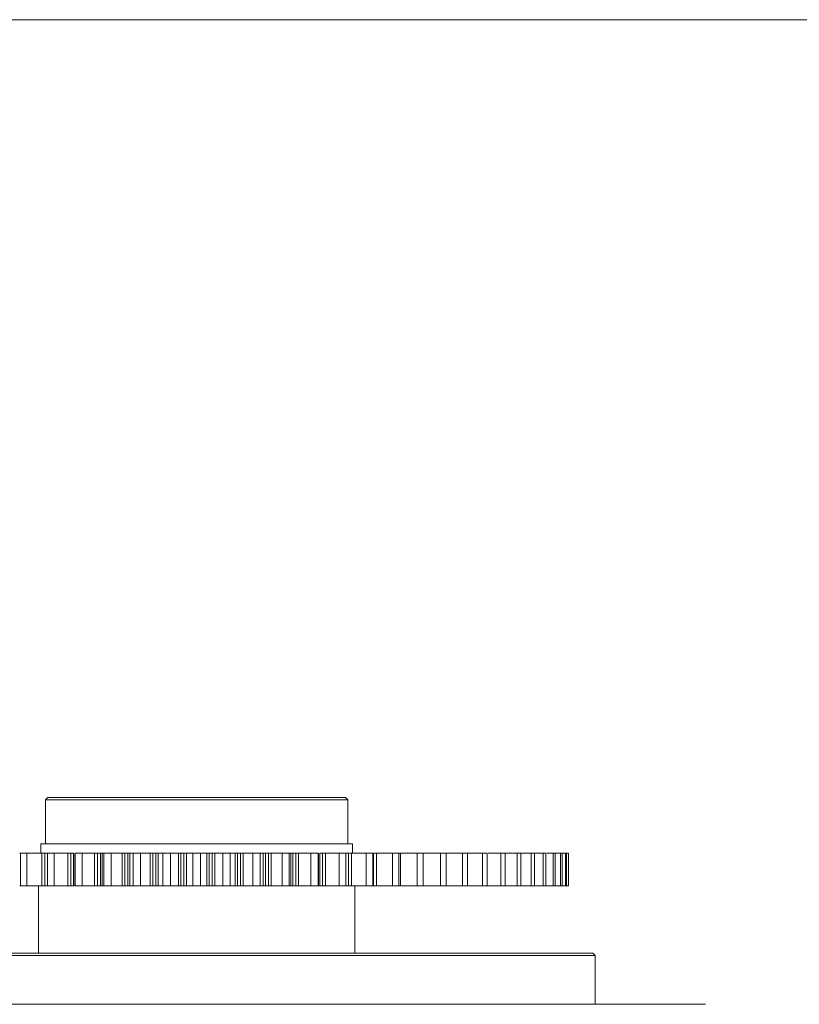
# Model space of a CAD drawing. Header units: millimetres. Extents: x 5437 to 18441, y -4466 to 3128.
# Tile 494 of 497: x 16231 to 16399, y -132 to 80. Entities that reach past the tile are written whole.
import ezdxf

# ---------------------------------------------------------------- set-up
doc = ezdxf.new("R2010")
doc.units = ezdxf.units.MM
doc.layers.add('1', color=7, linetype='Continuous', true_color=0xffffff)

msp = doc.modelspace()

# ---------------------------------------------------------------- linework, layer by layer
at = {"color": 0, "lineweight": 20}
msp.add_lwpolyline([(14900.553, 79.80386), (16807.46596, 79.80386), (16807.46596, -1158.94869), (14900.553, -1158.94869)], close=True, dxfattribs=at)
at = {"layer": '1', "color": 0, "lineweight": 20}
for p, q in [((16236.49874, -87.93451), (16236.99874, -87.43451)), ((16236.49874, -97.4345), (16236.49874, -87.9345)), ((16301.49874, -87.9345), (16236.49874, -87.9345)), ((16236.99874, -87.4345), (16300.99874, -87.4345)), ((16300.99873, -87.43451), (16301.49873, -87.93451)), ((16301.49874, -87.9345), (16301.49874, -97.4345)), ((16231.11624, -99.4345), (16230.96902, -99.4345)), ((16231.11624, -99.4345), (16231.11624, -106.4345)), ((16232.52923, -99.4345), (16232.52923, -106.4345)), ((16302.49874, -97.4345), (16235.49874, -97.4345)), ((16235.49874, -99.4345), (16235.49874, -97.4345)), ((16235.71182, -99.4345), (16235.71182, -106.4345)), ((16236.92491, -99.4345), (16236.34058, -99.4345)), ((16236.34058, -99.4345), (16236.34058, -106.4345)), ((16236.90893, -99.4345), (16236.90893, -106.4345)), ((16238.37701, -99.4345), (16238.37701, -106.4345)), ((16241.30404, -99.4345), (16241.30404, -106.4345)), ((16242.52868, -99.4345), (16241.92394, -99.4345)), ((16241.92394, -99.4345), (16241.92394, -106.4345)), ((16242.52868, -99.4345), (16242.52868, -106.4345)), ((16242.81316, -99.4345), (16242.81316, -106.4345)), ((16242.90973, -99.4345), (16242.90973, -106.4345)), ((16244.42338, -99.4345), (16244.42338, -106.4345)), ((16247.07588, -99.4345), (16247.07588, -106.4345)), ((16248.30413, -99.4345), (16247.68289, -99.4345)), ((16247.68289, -99.4345), (16247.68289, -106.4345)), ((16248.30413, -99.4345), (16248.30413, -106.4345)), ((16248.71743, -99.4345), (16248.71743, -106.4345)), ((16249.07973, -99.4345), (16249.07973, -106.4345)), ((16250.62914, -99.4345), (16250.62914, -106.4345)), ((16252.98989, -99.4345), (16252.98989, -106.4345)), ((16254.21379, -99.4345), (16253.58008, -99.4345)), ((16253.58008, -99.4345), (16253.58008, -106.4345)), ((16254.21379, -99.4345), (16254.21379, -106.4345)), ((16254.66549, -99.4345), (16254.66549, -106.4345)), ((16255.37892, -99.4345), (16255.37892, -106.4345)), ((16256.95403, -99.4345), (16256.95403, -106.4345)), ((16259.00773, -99.4345), (16259.00773, -106.4345)), ((16260.21933, -99.4345), (16259.57727, -99.4345)), ((16259.57727, -99.4345), (16259.57727, -106.4345)), ((16260.21933, -99.4345), (16260.21933, -106.4345)), ((16260.70542, -99.4345), (16260.70542, -106.4345)), ((16261.76643, -99.4345), (16261.76643, -106.4345)), ((16263.35703, -99.4345), (16263.35703, -106.4345)), ((16265.09036, -99.4345), (16265.09036, -106.4345)), ((16266.28181, -99.4345), (16265.63556, -99.4345)), ((16265.63556, -99.4345), (16265.63556, -106.4345)), ((16266.28181, -99.4345), (16266.28181, -106.4345)), ((16266.79914, -99.4345), (16266.79914, -106.4345)), ((16268.20085, -99.4345), (16268.20085, -106.4345)), ((16269.79662, -99.4345), (16269.79662, -106.4345)), ((16271.19834, -99.4345), (16271.19834, -106.4345)), ((16272.36191, -99.4345), (16271.71566, -99.4345)), ((16271.71566, -99.4345), (16271.71566, -106.4345)), ((16272.36191, -99.4345), (16272.36191, -106.4345)), ((16272.90711, -99.4345), (16272.90711, -106.4345)), ((16274.64044, -99.4345), (16274.64044, -106.4345)), ((16276.23104, -99.4345), (16276.23104, -106.4345)), ((16277.29205, -99.4345), (16277.29205, -106.4345)), ((16278.4202, -99.4345), (16277.77814, -99.4345)), ((16277.77814, -99.4345), (16277.77814, -106.4345)), ((16278.4202, -99.4345), (16278.4202, -106.4345)), ((16278.98975, -99.4345), (16278.98975, -106.4345)), ((16281.04345, -99.4345), (16281.04345, -106.4345)), ((16282.61856, -99.4345), (16282.61856, -106.4345)), ((16283.33198, -99.4345), (16283.33198, -106.4345)), ((16284.41739, -99.4345), (16283.78369, -99.4345)), ((16283.78369, -99.4345), (16283.78369, -106.4345)), ((16284.41739, -99.4345), (16284.41739, -106.4345)), ((16285.00758, -99.4345), (16285.00758, -106.4345)), ((16287.36833, -99.4345), (16287.36833, -106.4345)), ((16288.91774, -99.4345), (16288.91774, -106.4345)), ((16289.28005, -106.4345), (16289.28005, -99.4345)), ((16290.31458, -99.4345), (16289.69334, -99.4345)), ((16289.69334, -99.4345), (16289.69334, -106.4345)), ((16290.31458, -99.4345), (16290.31458, -106.4345)), ((16290.9216, -99.4345), (16290.9216, -106.4345)), ((16293.57409, -99.4345), (16293.57409, -106.4345)), ((16295.08774, -99.4345), (16295.08774, -106.4345)), ((16295.18431, -106.4345), (16295.18431, -99.4345)), ((16296.07353, -99.4345), (16295.46879, -99.4345)), ((16295.46879, -99.4345), (16295.46879, -106.4345)), ((16296.07353, -99.4345), (16296.07353, -106.4345)), ((16296.69343, -99.4345), (16296.69343, -106.4345)), ((16299.62047, -99.4345), (16299.62047, -106.4345)), ((16301.65689, -99.4345), (16301.07256, -99.4345)), ((16301.08855, -99.4345), (16301.08855, -106.4345)), ((16301.65689, -99.4345), (16301.65689, -106.4345)), ((16302.28565, -99.4345), (16302.28565, -106.4345)), ((16302.49874, -97.4345), (16302.49874, -99.4345)), ((16305.46825, -99.4345), (16305.46825, -106.4345)), ((16306.88123, -99.4345), (16306.88123, -106.4345)), ((16307.02845, -99.4345), (16307.02845, -106.4345)), ((16307.662, -99.4345), (16307.662, -106.4345)), ((16311.07951, -99.4345), (16311.07951, -106.4345)), ((16312.42824, -99.4345), (16312.42824, -106.4345)), ((16312.7876, -99.4345), (16312.7876, -106.4345)), ((16316.41786, -99.4345), (16316.41786, -106.4345)), ((16317.69359, -99.4345), (16317.69359, -106.4345)), ((16321.44868, -99.4345), (16321.44868, -106.4345)), ((16322.64314, -99.4345), (16322.64314, -106.4345)), ((16326.13935, -99.4345), (16326.13935, -106.4345)), ((16327.24478, -99.4345), (16327.24478, -106.4345)), ((16330.45943, -99.4345), (16330.45943, -106.4345)), ((16331.46867, -99.4345), (16331.46867, -106.4345)), ((16334.38092, -99.4345), (16334.38092, -106.4345)), ((16335.28742, -99.4345), (16335.28742, -106.4345)), ((16337.87838, -99.4345), (16337.87838, -106.4345)), ((16338.67627, -99.4345), (16338.67627, -106.4345)), ((16340.92913, -99.4345), (16340.92913, -106.4345)), ((16341.61322, -99.4345), (16341.61322, -106.4345)), ((16343.51338, -99.4345), (16343.51338, -106.4345)), ((16344.07925, -99.4345), (16344.07925, -106.4345)), ((16345.61438, -99.4345), (16345.61438, -106.4345)), ((16346.05835, -99.4345), (16346.05835, -106.4345)), ((16347.21849, -99.4345), (16347.21849, -106.4345)), ((16347.53769, -99.4345), (16347.53769, -106.4345)), ((16348.31532, -99.4345), (16348.31532, -106.4345)), ((16348.50767, -99.4345), (16348.50767, -106.4345)), ((16348.89775, -99.4345), (16348.89775, -106.4345)), ((16348.96201, -99.4345), (16348.96201, -106.4345)), ((16230.96902, -106.4345), (16231.11624, -106.4345)), ((16234.99874, -120.9345), (16234.99874, -106.4345)), ((16236.34058, -106.4345), (16236.92491, -106.4345)), ((16241.92394, -106.4345), (16242.52868, -106.4345)), ((16247.68289, -106.4345), (16248.30413, -106.4345)), ((16253.58008, -106.4345), (16254.21379, -106.4345)), ((16259.57727, -106.4345), (16260.21933, -106.4345)), ((16265.63556, -106.4345), (16266.28181, -106.4345)), ((16271.71566, -106.4345), (16272.36191, -106.4345)), ((16277.77814, -106.4345), (16278.4202, -106.4345)), ((16283.78369, -106.4345), (16284.41739, -106.4345)), ((16289.69334, -106.4345), (16290.31458, -106.4345)), ((16295.46879, -106.4345), (16296.07353, -106.4345)), ((16301.07256, -106.4345), (16301.65689, -106.4345)), ((16302.99874, -106.4345), (16302.99874, -120.9345)), ((16306.88123, -106.4345), (16307.02845, -106.4345)), ((16354.62374, -121.4345), (16183.37374, -121.4345)), ((16183.87374, -120.9345), (16354.12374, -120.9345)), ((16354.12373, -120.93451), (16354.62373, -121.43451)), ((16354.62374, -121.4345), (16354.62374, -131.9345)), ((16159.59874, -131.9345), (16378.39874, -131.9345))]:
    msp.add_line(p, q, dxfattribs=at)
for points, degree in [([(16232.52923, -99.4345), (16232.05578, -99.4345), (16231.58475, -99.4345), (16231.11624, -99.4345)], 3), ([(16235.71182, -99.4345), (16235.22998, -99.4345), (16234.2055, -99.4345), (16233.09859, -99.4345), (16232.52923, -99.4345)], 3), ([(16238.37701, -99.4345), (16237.88558, -99.4345), (16237.39619, -99.4345), (16236.90893, -99.4345)], 3), ([(16241.30404, -99.4345), (16240.86846, -99.4345), (16239.93239, -99.4345), (16238.90709, -99.4345), (16238.37701, -99.4345)], 3), ([(16244.42338, -99.4345), (16243.91717, -99.4345), (16243.41258, -99.4345), (16242.90973, -99.4345)], 3), ([(16247.07588, -99.4345), (16246.68938, -99.4345), (16245.84777, -99.4345), (16244.91074, -99.4345), (16244.42338, -99.4345)], 3), ([(16250.62914, -99.4345), (16250.11142, -99.4345), (16249.59491, -99.4345), (16249.07973, -99.4345)], 3), ([(16252.98989, -99.4345), (16252.65498, -99.4345), (16251.9133, -99.4345), (16251.07061, -99.4345), (16250.62914, -99.4345)], 3), ([(16255.37892, -99.4345), (16255.20325, -99.4345), (16254.90085, -99.4345), (16254.71703, -99.4345), (16254.66549, -99.4345)], 3), ([(16256.95403, -99.4345), (16256.42816, -99.4345), (16255.90309, -99.4345), (16255.37892, -99.4345)], 3), ([(16259.00773, -99.4345), (16258.72657, -99.4345), (16258.08964, -99.4345), (16257.34675, -99.4345), (16256.95403, -99.4345)], 3), ([(16261.76643, -99.4345), (16261.53388, -99.4345), (16261.11658, -99.4345), (16260.81581, -99.4345), (16260.70542, -99.4345)], 3), ([(16263.35703, -99.4345), (16262.82642, -99.4345), (16262.29619, -99.4345), (16261.76643, -99.4345)], 3), ([(16265.09036, -99.4345), (16264.86479, -99.4345), (16264.33673, -99.4345), (16263.69846, -99.4345), (16263.35703, -99.4345)], 3), ([(16268.20085, -99.4345), (16267.91293, -99.4345), (16267.38342, -99.4345), (16266.96766, -99.4345), (16266.79914, -99.4345)], 3), ([(16269.79662, -99.4345), (16269.26472, -99.4345), (16268.73276, -99.4345), (16268.20085, -99.4345)], 3), ([(16271.19834, -99.4345), (16271.02981, -99.4345), (16270.61405, -99.4345), (16270.08455, -99.4345), (16269.79662, -99.4345)], 3), ([(16274.64044, -99.4345), (16274.29901, -99.4345), (16273.66075, -99.4345), (16273.13269, -99.4345), (16272.90711, -99.4345)], 3), ([(16276.23104, -99.4345), (16275.70129, -99.4345), (16275.17105, -99.4345), (16274.64044, -99.4345)], 3), ([(16277.29205, -99.4345), (16277.18166, -99.4345), (16276.88089, -99.4345), (16276.46359, -99.4345), (16276.23104, -99.4345)], 3), ([(16281.04345, -99.4345), (16280.65072, -99.4345), (16279.90783, -99.4345), (16279.2709, -99.4345), (16278.98975, -99.4345)], 3), ([(16282.61856, -99.4345), (16282.09439, -99.4345), (16281.56932, -99.4345), (16281.04345, -99.4345)], 3), ([(16283.33198, -99.4345), (16283.28045, -99.4345), (16283.09662, -99.4345), (16282.79422, -99.4345), (16282.61856, -99.4345)], 3), ([(16287.36833, -99.4345), (16286.92686, -99.4345), (16286.08417, -99.4345), (16285.3425, -99.4345), (16285.00758, -99.4345)], 3), ([(16288.91774, -99.4345), (16288.40256, -99.4345), (16287.88606, -99.4345), (16287.36833, -99.4345)], 3), ([(16293.57409, -99.4345), (16293.08673, -99.4345), (16292.1497, -99.4345), (16291.3081, -99.4345), (16290.9216, -99.4345)], 3), ([(16295.08774, -99.4345), (16294.58489, -99.4345), (16294.0803, -99.4345), (16293.57409, -99.4345)], 3), ([(16299.62047, -99.4345), (16299.09038, -99.4345), (16298.06509, -99.4345), (16297.12901, -99.4345), (16296.69343, -99.4345)], 3), ([(16301.08855, -99.4345), (16300.60128, -99.4345), (16300.11189, -99.4345), (16299.62047, -99.4345)], 3), ([(16305.46825, -99.4345), (16304.89888, -99.4345), (16303.79197, -99.4345), (16302.76749, -99.4345), (16302.28565, -99.4345)], 3), ([(16306.88123, -99.4345), (16306.41272, -99.4345), (16305.94169, -99.4345), (16305.46825, -99.4345)], 3), ([(16311.07951, -99.4345), (16310.47455, -99.4345), (16309.2932, -99.4345), (16308.18697, -99.4345), (16307.662, -99.4345)], 3), ([(16312.42824, -99.4345), (16311.98151, -99.4345), (16311.53191, -99.4345), (16311.07951, -99.4345)], 3), ([(16316.41786, -99.4345), (16315.78123, -99.4345), (16314.53311, -99.4345), (16313.35229, -99.4345), (16312.7876, -99.4345)], 3), ([(16317.69359, -99.4345), (16317.27155, -99.4345), (16316.84628, -99.4345), (16316.41786, -99.4345)], 3), ([(16321.44868, -99.4345), (16320.78451, -99.4345), (16319.47771, -99.4345), (16318.22997, -99.4345), (16317.62921, -99.4345)], 3), ([(16322.64314, -99.4345), (16322.24852, -99.4345), (16321.85034, -99.4345), (16321.44868, -99.4345)], 3), ([(16327.24478, -99.4345), (16326.88014, -99.4345), (16326.51164, -99.4345), (16326.13935, -99.4345)], 3), ([(16331.46867, -99.4345), (16331.13638, -99.4345), (16330.79994, -99.4345), (16330.45943, -99.4345)], 3), ([(16335.28742, -99.4345), (16334.98963, -99.4345), (16334.68744, -99.4345), (16334.38092, -99.4345)], 3), ([(16338.67627, -99.4345), (16338.41491, -99.4345), (16338.14893, -99.4345), (16337.87838, -99.4345)], 3), ([(16341.61322, -99.4345), (16341.38999, -99.4345), (16341.16195, -99.4345), (16340.92913, -99.4345)], 3), ([(16343.51338, -99.4345), (16342.8802, -99.4345), (16342.24623, -99.4345), (16341.61272, -99.4345)], 3), ([(16344.07925, -99.4345), (16343.89559, -99.4345), (16343.70696, -99.4345), (16343.51338, -99.4345)], 3), ([(16345.61438, -99.4345), (16345.17101, -99.4345), (16344.72651, -99.4345), (16344.28121, -99.4345)], 3), ([(16346.05835, -99.4345), (16345.91546, -99.4345), (16345.76746, -99.4345), (16345.61438, -99.4345)], 3), ([(16347.21849, -99.4345), (16346.83456, -99.4345), (16346.44918, -99.4345), (16346.06253, -99.4345)], 3), ([(16347.53769, -99.4345), (16347.43649, -99.4345), (16347.33009, -99.4345), (16347.21849, -99.4345)], 3), ([(16348.31532, -99.4345), (16348.05894, -99.4345), (16347.80162, -99.4345), (16347.54342, -99.4345)], 3), ([(16348.50767, -99.4345), (16348.44882, -99.4345), (16348.3847, -99.4345), (16348.31532, -99.4345)], 3), ([(16348.89775, -99.4345), (16348.76966, -99.4345), (16348.64126, -99.4345), (16348.51254, -99.4345)], 3), ([(16348.96201, -99.4345), (16348.94589, -99.4345), (16348.92447, -99.4345), (16348.89775, -99.4345)], 3), ([(16232.52923, -106.4345), (16232.24516, -106.4345), (16231.96182, -106.4345), (16231.6792, -106.4345), (16231.39734, -106.4345), (16231.11624, -106.4345)], 5), ([(16238.37701, -106.4345), (16238.08216, -106.4345), (16237.78792, -106.4345), (16237.49428, -106.4345), (16237.20128, -106.4345), (16236.90893, -106.4345)], 5), ([(16242.6606, -106.4345), (16242.62008, -106.4345), (16242.57596, -106.4345), (16242.52868, -106.4345)], 3), ([(16244.42338, -106.4345), (16244.11966, -106.4345), (16243.81642, -106.4345), (16243.51367, -106.4345), (16243.21144, -106.4345), (16242.90973, -106.4345)], 5), ([(16250.62914, -106.4345), (16250.31851, -106.4345), (16250.00825, -106.4345), (16249.69834, -106.4345), (16249.38884, -106.4345), (16249.07973, -106.4345)], 5), ([(16256.95403, -106.4345), (16256.63851, -106.4345), (16256.32323, -106.4345), (16256.00818, -106.4345), (16255.69341, -106.4345), (16255.37892, -106.4345)], 5), ([(16263.35703, -106.4345), (16263.03867, -106.4345), (16262.72042, -106.4345), (16262.40227, -106.4345), (16262.08428, -106.4345), (16261.76643, -106.4345)], 5), ([(16269.79662, -106.4345), (16269.47748, -106.4345), (16269.15833, -106.4345), (16268.83915, -106.4345), (16268.51999, -106.4345), (16268.20085, -106.4345)], 5), ([(16276.23104, -106.4345), (16275.91319, -106.4345), (16275.5952, -106.4345), (16275.27705, -106.4345), (16274.9588, -106.4345), (16274.64044, -106.4345)], 5), ([(16282.61856, -106.4345), (16282.30406, -106.4345), (16281.98929, -106.4345), (16281.67424, -106.4345), (16281.35896, -106.4345), (16281.04345, -106.4345)], 5), ([(16288.91774, -106.4345), (16288.60863, -106.4345), (16288.29913, -106.4345), (16287.98923, -106.4345), (16287.67896, -106.4345), (16287.36833, -106.4345)], 5), ([(16295.08774, -106.4345), (16294.78603, -106.4345), (16294.48381, -106.4345), (16294.18105, -106.4345), (16293.87781, -106.4345), (16293.57409, -106.4345)], 5), ([(16301.08855, -106.4345), (16300.79619, -106.4345), (16300.5032, -106.4345), (16300.20956, -106.4345), (16299.91532, -106.4345), (16299.62047, -106.4345)], 5), ([(16306.88123, -106.4345), (16306.60013, -106.4345), (16306.31827, -106.4345), (16306.03565, -106.4345), (16305.75231, -106.4345), (16305.46825, -106.4345)], 5), ([(16312.42824, -106.4345), (16312.16021, -106.4345), (16311.89131, -106.4345), (16311.62154, -106.4345), (16311.35094, -106.4345), (16311.07951, -106.4345)], 5), ([(16317.69359, -106.4345), (16317.44037, -106.4345), (16317.18618, -106.4345), (16316.93101, -106.4345), (16316.67491, -106.4345), (16316.41786, -106.4345)], 5), ([(16322.64314, -106.4345), (16322.40637, -106.4345), (16322.16853, -106.4345), (16321.92962, -106.4345), (16321.68967, -106.4345), (16321.44868, -106.4345)], 5), ([(16327.24478, -106.4345), (16327.026, -106.4345), (16326.80606, -106.4345), (16326.58495, -106.4345), (16326.36272, -106.4345), (16326.13935, -106.4345)], 5), ([(16331.46867, -106.4345), (16331.2693, -106.4345), (16331.06868, -106.4345), (16330.86682, -106.4345), (16330.66374, -106.4345), (16330.45943, -106.4345)], 5), ([(16335.28742, -106.4345), (16335.10875, -106.4345), (16334.92876, -106.4345), (16334.74744, -106.4345), (16334.56483, -106.4345), (16334.38092, -106.4345)], 5), ([(16338.67627, -106.4345), (16338.51945, -106.4345), (16338.36125, -106.4345), (16338.20166, -106.4345), (16338.04071, -106.4345), (16337.87838, -106.4345)], 5), ([(16341.61322, -106.4345), (16341.47929, -106.4345), (16341.34391, -106.4345), (16341.20707, -106.4345), (16341.06882, -106.4345), (16340.92913, -106.4345)], 5), ([(16344.07925, -106.4345), (16343.96906, -106.4345), (16343.85737, -106.4345), (16343.74419, -106.4345), (16343.62953, -106.4345), (16343.51338, -106.4345)], 5), ([(16346.05835, -106.4345), (16345.97262, -106.4345), (16345.88535, -106.4345), (16345.79655, -106.4345), (16345.70622, -106.4345), (16345.61438, -106.4345)], 5), ([(16347.53769, -106.4345), (16347.47697, -106.4345), (16347.41469, -106.4345), (16347.35085, -106.4345), (16347.28545, -106.4345), (16347.21849, -106.4345)], 5), ([(16348.31532, -106.4345), (16348.05732, -106.4345), (16347.79844, -106.4345), (16347.53862, -106.4345)], 3), ([(16348.50767, -106.4345), (16348.47236, -106.4345), (16348.43547, -106.4345), (16348.397, -106.4345), (16348.35695, -106.4345), (16348.31532, -106.4345)], 5), ([(16348.89775, -106.4345), (16348.76854, -106.4345), (16348.63902, -106.4345), (16348.5092, -106.4345)], 3), ([(16348.96201, -106.4345), (16348.95234, -106.4345), (16348.94108, -106.4345), (16348.92823, -106.4345), (16348.91378, -106.4345), (16348.89775, -106.4345)], 5)]:
    msp.add_open_spline(points, degree=degree, dxfattribs=at)
for points, knots in [([(16236.34058, -99.4345), (16236.31534, -99.4345), (16236.26332, -99.4345), (16236.15435, -99.4345), (16236.0135, -99.4345), (16235.879, -99.4345), (16235.78021, -99.4345), (16235.73396, -99.4345), (16235.71182, -99.4345)], [0, 0, 0, 0, 0.125, 0.25, 0.5, 0.75, 0.875, 1, 1, 1, 1]), ([(16241.92394, -99.4345), (16241.89784, -99.4345), (16241.84435, -99.4345), (16241.73374, -99.4345), (16241.59343, -99.4345), (16241.46263, -99.4345), (16241.36834, -99.4345), (16241.32476, -99.4345), (16241.30404, -99.4345)], [0, 0, 0, 0, 0.125, 0.25, 0.5, 0.75, 0.875, 1, 1, 1, 1]), ([(16247.68289, -99.4345), (16247.65609, -99.4345), (16247.60149, -99.4345), (16247.48995, -99.4345), (16247.35109, -99.4345), (16247.22485, -99.4345), (16247.13567, -99.4345), (16247.09502, -99.4345), (16247.07588, -99.4345)], [0, 0, 0, 0, 0.125, 0.25, 0.5, 0.75, 0.875, 1, 1, 1, 1]), ([(16248.71852, -99.4345), (16248.71315, -99.4345), (16248.69923, -99.4345), (16248.6597, -99.4345), (16248.58598, -99.4345), (16248.48122, -99.4345), (16248.38323, -99.4345), (16248.33083, -99.4345), (16248.30413, -99.4345)], [0, 0, 0, 0, 0.125, 0.25, 0.5, 0.75, 0.875, 1, 1, 1, 1]), ([(16249.07973, -99.4345), (16248.96209, -99.4345), (16248.78545, -99.4345), (16248.71744, -99.4345), (16248.71743, -99.4345)], [0, 0, 0, 0, 0.525157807, 1, 1, 1, 1]), ([(16253.58008, -99.4345), (16253.55276, -99.4345), (16253.49739, -99.4345), (16253.38566, -99.4345), (16253.24915, -99.4345), (16253.12828, -99.4345), (16253.04478, -99.4345), (16253.00735, -99.4345), (16252.98989, -99.4345)], [0, 0, 0, 0, 0.125, 0.25, 0.5, 0.75, 0.875, 1, 1, 1, 1]), ([(16254.66549, -99.4345), (16254.65794, -99.4345), (16254.63971, -99.4345), (16254.59192, -99.4345), (16254.50882, -99.4345), (16254.39681, -99.4345), (16254.29483, -99.4345), (16254.24104, -99.4345), (16254.21379, -99.4345)], [0, 0, 0, 0, 0.125, 0.25, 0.5, 0.75, 0.875, 1, 1, 1, 1]), ([(16259.57727, -99.4345), (16259.5496, -99.4345), (16259.49383, -99.4345), (16259.38262, -99.4345), (16259.24934, -99.4345), (16259.13464, -99.4345), (16259.05737, -99.4345), (16259.02338, -99.4345), (16259.00773, -99.4345)], [0, 0, 0, 0, 0.125, 0.25, 0.5, 0.75, 0.875, 1, 1, 1, 1]), ([(16260.70542, -99.4345), (16260.69573, -99.4345), (16260.67333, -99.4345), (16260.61757, -99.4345), (16260.52562, -99.4345), (16260.40711, -99.4345), (16260.30178, -99.4345), (16260.24696, -99.4345), (16260.21933, -99.4345)], [0, 0, 0, 0, 0.125, 0.25, 0.5, 0.75, 0.875, 1, 1, 1, 1]), ([(16265.63556, -99.4345), (16265.60773, -99.4345), (16265.55191, -99.4345), (16265.44195, -99.4345), (16265.31277, -99.4345), (16265.20496, -99.4345), (16265.13442, -99.4345), (16265.10411, -99.4345), (16265.09036, -99.4345)], [0, 0, 0, 0, 0.125, 0.25, 0.5, 0.75, 0.875, 1, 1, 1, 1]), ([(16266.79914, -99.4345), (16266.78738, -99.4345), (16266.76093, -99.4345), (16266.69758, -99.4345), (16266.59738, -99.4345), (16266.47313, -99.4345), (16266.36513, -99.4345), (16266.30963, -99.4345), (16266.28181, -99.4345)], [0, 0, 0, 0, 0.125, 0.25, 0.5, 0.75, 0.875, 1, 1, 1, 1]), ([(16271.71566, -99.4345), (16271.68784, -99.4345), (16271.63234, -99.4345), (16271.52435, -99.4345), (16271.4001, -99.4345), (16271.29989, -99.4345), (16271.23654, -99.4345), (16271.21009, -99.4345), (16271.19834, -99.4345)], [0, 0, 0, 0, 0.125, 0.25, 0.5, 0.75, 0.875, 1, 1, 1, 1]), ([(16272.90711, -99.4345), (16272.89336, -99.4345), (16272.86305, -99.4345), (16272.79251, -99.4345), (16272.68471, -99.4345), (16272.55552, -99.4345), (16272.44556, -99.4345), (16272.38975, -99.4345), (16272.36191, -99.4345)], [0, 0, 0, 0, 0.125, 0.25, 0.5, 0.75, 0.875, 1, 1, 1, 1]), ([(16277.77814, -99.4345), (16277.75052, -99.4345), (16277.6957, -99.4345), (16277.59036, -99.4345), (16277.47185, -99.4345), (16277.3799, -99.4345), (16277.32415, -99.4345), (16277.30174, -99.4345), (16277.29205, -99.4345)], [0, 0, 0, 0, 0.125, 0.25, 0.5, 0.75, 0.875, 1, 1, 1, 1]), ([(16278.98975, -99.4345), (16278.97409, -99.4345), (16278.94011, -99.4345), (16278.86284, -99.4345), (16278.74813, -99.4345), (16278.61485, -99.4345), (16278.50364, -99.4345), (16278.44787, -99.4345), (16278.4202, -99.4345)], [0, 0, 0, 0, 0.125, 0.25, 0.5, 0.75, 0.875, 1, 1, 1, 1]), ([(16283.78369, -99.4345), (16283.75643, -99.4345), (16283.70265, -99.4345), (16283.60066, -99.4345), (16283.48866, -99.4345), (16283.40556, -99.4345), (16283.35776, -99.4345), (16283.33953, -99.4345), (16283.33198, -99.4345)], [0, 0, 0, 0, 0.125, 0.25, 0.5, 0.75, 0.875, 1, 1, 1, 1]), ([(16285.00758, -99.4345), (16284.99012, -99.4345), (16284.95269, -99.4345), (16284.86919, -99.4345), (16284.74833, -99.4345), (16284.61181, -99.4345), (16284.50008, -99.4345), (16284.44471, -99.4345), (16284.41739, -99.4345)], [0, 0, 0, 0, 0.125, 0.25, 0.5, 0.75, 0.875, 1, 1, 1, 1]), ([(16289.28005, -99.4345), (16289.28003, -99.4345), (16289.21202, -99.4345), (16289.03538, -99.4345), (16288.91774, -99.4345)], [0, 0, 0, 0, 0.474828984, 1, 1, 1, 1]), ([(16289.69334, -99.4345), (16289.66664, -99.4345), (16289.61424, -99.4345), (16289.51626, -99.4345), (16289.41149, -99.4345), (16289.33778, -99.4345), (16289.29825, -99.4345), (16289.28432, -99.4345), (16289.27895, -99.4345)], [0, 0, 0, 0, 0.125, 0.25, 0.5, 0.75, 0.875, 1, 1, 1, 1]), ([(16290.9216, -99.4345), (16290.90245, -99.4345), (16290.86181, -99.4345), (16290.77262, -99.4345), (16290.64638, -99.4345), (16290.50752, -99.4345), (16290.39598, -99.4345), (16290.34138, -99.4345), (16290.31458, -99.4345)], [0, 0, 0, 0, 0.125, 0.25, 0.5, 0.75, 0.875, 1, 1, 1, 1]), ([(16296.69343, -99.4345), (16296.67272, -99.4345), (16296.62913, -99.4345), (16296.53484, -99.4345), (16296.40404, -99.4345), (16296.26374, -99.4345), (16296.15312, -99.4345), (16296.09963, -99.4345), (16296.07353, -99.4345)], [0, 0, 0, 0, 0.125, 0.25, 0.5, 0.75, 0.875, 1, 1, 1, 1]), ([(16302.28565, -99.4345), (16302.26351, -99.4345), (16302.21726, -99.4345), (16302.11847, -99.4345), (16301.98397, -99.4345), (16301.84313, -99.4345), (16301.73415, -99.4345), (16301.68213, -99.4345), (16301.65689, -99.4345)], [0, 0, 0, 0, 0.125, 0.25, 0.5, 0.75, 0.875, 1, 1, 1, 1]), ([(16307.662, -99.4345), (16307.63857, -99.4345), (16307.58996, -99.4345), (16307.48732, -99.4345), (16307.34997, -99.4345), (16307.20951, -99.4345), (16307.10288, -99.4345), (16307.05266, -99.4345), (16307.02845, -99.4345)], [0, 0, 0, 0, 0.125, 0.25, 0.5, 0.75, 0.875, 1, 1, 1, 1]), ([(16312.7876, -99.4345), (16312.76303, -99.4345), (16312.71238, -99.4345), (16312.60654, -99.4345), (16312.50993, -99.4345), (16312.44122, -99.4345), (16312.42822, -99.4345)], [0, 0, 0, 0, 0.223814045, 0.447628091, 0.895256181, 1, 1, 1, 1]), ([(16326.13935, -99.4345), (16325.45194, -99.4345), (16324.2649, -99.4345), (16323.11645, -99.4345), (16322.63479, -99.4345)], [0, 0, 0, 0, 0.571591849, 1, 1, 1, 1]), ([(16330.45943, -99.4345), (16329.75325, -99.4345), (16328.66857, -99.4345), (16327.60883, -99.4345), (16327.23656, -99.4345)], [0, 0, 0, 0, 0.644615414, 1, 1, 1, 1]), ([(16334.38092, -99.4345), (16333.66054, -99.4345), (16332.74105, -99.4345), (16331.83487, -99.4345), (16331.6345, -99.4345)], [0, 0, 0, 0, 0.778001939, 1, 1, 1, 1]), ([(16337.87838, -99.4345), (16337.14848, -99.4345), (16336.2822, -99.4345), (16335.42402, -99.4345), (16335.28619, -99.4345)], [0, 0, 0, 0, 0.839102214, 1, 1, 1, 1]), ([(16340.92913, -99.4345), (16340.19444, -99.4345), (16339.44232, -99.4345), (16338.69367, -99.4345), (16338.67534, -99.4345)], [0, 0, 0, 0, 0.975520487, 1, 1, 1, 1]), ([(16235.71182, -106.4345), (16235.47081, -106.4345), (16235.22232, -106.4345), (16234.71233, -106.4345), (16234.45113, -106.4345), (16233.65162, -106.4345), (16233.09874, -106.4345), (16232.52923, -106.4345)], [0, 0, 0, 0, 0.25, 0.25, 0.5, 0.5, 1, 1, 1, 1]), ([(16236.34058, -106.4345), (16236.28975, -106.4345), (16236.23689, -106.4345), (16236.16789, -106.4345), (16236.15389, -106.4345), (16236.12599, -106.4345), (16236.11208, -106.4345), (16236.07046, -106.4345), (16236.04285, -106.4345), (16236.00164, -106.4345), (16235.98793, -106.4345), (16235.9606, -106.4345), (16235.94701, -106.4345), (16235.90692, -106.4345), (16235.8809, -106.4345), (16235.83017, -106.4345), (16235.80543, -106.4345), (16235.75731, -106.4345), (16235.73411, -106.4345), (16235.71182, -106.4345)], [0, 0, 0, 0, 0.25, 0.25, 0.3125, 0.3125, 0.375, 0.375, 0.5, 0.5, 0.5625, 0.5625, 0.625, 0.625, 0.75, 0.75, 0.875, 0.875, 1, 1, 1, 1]), ([(16241.30404, -106.4345), (16241.08617, -106.4345), (16240.86029, -106.4345), (16240.39461, -106.4345), (16240.15508, -106.4345), (16239.41934, -106.4345), (16238.90722, -106.4345), (16238.37701, -106.4345)], [0, 0, 0, 0, 0.25, 0.25, 0.5, 0.5, 1, 1, 1, 1]), ([(16241.92394, -106.4345), (16241.87136, -106.4345), (16241.81735, -106.4345), (16241.74775, -106.4345), (16241.73366, -106.4345), (16241.7057, -106.4345), (16241.6918, -106.4345), (16241.65033, -106.4345), (16241.62298, -106.4345), (16241.5824, -106.4345), (16241.56895, -106.4345), (16241.54219, -106.4345), (16241.52894, -106.4345), (16241.48994, -106.4345), (16241.46478, -106.4345), (16241.41603, -106.4345), (16241.39241, -106.4345), (16241.34676, -106.4345), (16241.32489, -106.4345), (16241.30404, -106.4345)], [0, 0, 0, 0, 0.25, 0.25, 0.3125, 0.3125, 0.375, 0.375, 0.5, 0.5, 0.5625, 0.5625, 0.625, 0.625, 0.75, 0.75, 0.875, 0.875, 1, 1, 1, 1]), ([(16247.07588, -106.4345), (16246.88255, -106.4345), (16246.68075, -106.4345), (16246.2624, -106.4345), (16246.04609, -106.4345), (16245.37889, -106.4345), (16244.91087, -106.4345), (16244.42338, -106.4345)], [0, 0, 0, 0, 0.25, 0.25, 0.5, 0.5, 1, 1, 1, 1]), ([(16247.68289, -106.4345), (16247.62891, -106.4345), (16247.57409, -106.4345), (16247.50434, -106.4345), (16247.49027, -106.4345), (16247.46242, -106.4345), (16247.44862, -106.4345), (16247.40756, -106.4345), (16247.38065, -106.4345), (16247.34097, -106.4345), (16247.32785, -106.4345), (16247.30185, -106.4345), (16247.28901, -106.4345), (16247.25135, -106.4345), (16247.22722, -106.4345), (16247.18078, -106.4345), (16247.15843, -106.4345), (16247.11554, -106.4345), (16247.09515, -106.4345), (16247.07588, -106.4345)], [0, 0, 0, 0, 0.25, 0.25, 0.3125, 0.3125, 0.375, 0.375, 0.5, 0.5, 0.5625, 0.5625, 0.625, 0.625, 0.75, 0.75, 0.875, 0.875, 1, 1, 1, 1]), ([(16248.71852, -106.4345), (16248.7131, -106.4345), (16248.70612, -106.4345), (16248.68931, -106.4345), (16248.67948, -106.4345), (16248.66225, -106.4345), (16248.65609, -106.4345), (16248.6429, -106.4345), (16248.63585, -106.4345), (16248.61365, -106.4345), (16248.59742, -106.4345), (16248.56199, -106.4345), (16248.5428, -106.4345), (16248.5117, -106.4345), (16248.50095, -106.4345), (16248.47862, -106.4345), (16248.46715, -106.4345), (16248.40874, -106.4345), (16248.35812, -106.4345), (16248.30413, -106.4345)], [0, 0, 0, 0, 0.125, 0.125, 0.25, 0.25, 0.3125, 0.3125, 0.375, 0.375, 0.5, 0.5, 0.625, 0.625, 0.6875, 0.6875, 0.75, 0.75, 1, 1, 1, 1]), ([(16249.07973, -106.4345), (16249.02089, -106.4345), (16248.96829, -106.4345), (16248.87676, -106.4345), (16248.83787, -106.4345), (16248.74955, -106.4345), (16248.71728, -106.4345), (16248.71743, -106.4345)], [0, 0, 0, 0, 0.262311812, 0.262311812, 0.524623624, 0.524623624, 1, 1, 1, 1]), ([(16252.98989, -106.4345), (16252.82237, -106.4345), (16252.64595, -106.4345), (16252.27764, -106.4345), (16252.08595, -106.4345), (16251.49163, -106.4345), (16251.07072, -106.4345), (16250.62914, -106.4345)], [0, 0, 0, 0, 0.25, 0.25, 0.5, 0.5, 1, 1, 1, 1]), ([(16253.58008, -106.4345), (16253.52505, -106.4345), (16253.46977, -106.4345), (16253.40033, -106.4345), (16253.38636, -106.4345), (16253.35881, -106.4345), (16253.3452, -106.4345), (16253.30482, -106.4345), (16253.27853, -106.4345), (16253.23999, -106.4345), (16253.2273, -106.4345), (16253.20222, -106.4345), (16253.18988, -106.4345), (16253.15381, -106.4345), (16253.13086, -106.4345), (16253.08702, -106.4345), (16253.06609, -106.4345), (16253.02625, -106.4345), (16253.00746, -106.4345), (16252.98989, -106.4345)], [0, 0, 0, 0, 0.25, 0.25, 0.3125, 0.3125, 0.375, 0.375, 0.5, 0.5, 0.5625, 0.5625, 0.625, 0.625, 0.75, 0.75, 0.875, 0.875, 1, 1, 1, 1]), ([(16254.66549, -106.4345), (16254.65787, -106.4345), (16254.64874, -106.4345), (16254.62772, -106.4345), (16254.61583, -106.4345), (16254.5956, -106.4345), (16254.58845, -106.4345), (16254.57332, -106.4345), (16254.56531, -106.4345), (16254.54031, -106.4345), (16254.52232, -106.4345), (16254.4836, -106.4345), (16254.46287, -106.4345), (16254.42963, -106.4345), (16254.41819, -106.4345), (16254.39455, -106.4345), (16254.38247, -106.4345), (16254.32117, -106.4345), (16254.26889, -106.4345), (16254.21379, -106.4345)], [0, 0, 0, 0, 0.125, 0.125, 0.25, 0.25, 0.3125, 0.3125, 0.375, 0.375, 0.5, 0.5, 0.625, 0.625, 0.6875, 0.6875, 0.75, 0.75, 1, 1, 1, 1]), ([(16255.37892, -106.4345), (16255.29105, -106.4345), (16255.20934, -106.4345), (16255.05938, -106.4345), (16254.99119, -106.4345), (16254.80882, -106.4345), (16254.71706, -106.4345), (16254.66549, -106.4345)], [0, 0, 0, 0, 0.25, 0.25, 0.5, 0.5, 1, 1, 1, 1]), ([(16259.00773, -106.4345), (16258.86709, -106.4345), (16258.71721, -106.4345), (16258.40132, -106.4345), (16258.23551, -106.4345), (16257.71791, -106.4345), (16257.34685, -106.4345), (16256.95403, -106.4345)], [0, 0, 0, 0, 0.25, 0.25, 0.5, 0.5, 1, 1, 1, 1]), ([(16259.57727, -106.4345), (16259.52154, -106.4345), (16259.46616, -106.4345), (16259.39748, -106.4345), (16259.38371, -106.4345), (16259.35663, -106.4345), (16259.34329, -106.4345), (16259.30387, -106.4345), (16259.27835, -106.4345), (16259.24122, -106.4345), (16259.22904, -106.4345), (16259.20504, -106.4345), (16259.19328, -106.4345), (16259.15903, -106.4345), (16259.13741, -106.4345), (16259.09645, -106.4345), (16259.07708, -106.4345), (16259.04054, -106.4345), (16259.02348, -106.4345), (16259.00773, -106.4345)], [0, 0, 0, 0, 0.25, 0.25, 0.3125, 0.3125, 0.375, 0.375, 0.5, 0.5, 0.5625, 0.5625, 0.625, 0.625, 0.75, 0.75, 0.875, 0.875, 1, 1, 1, 1]), ([(16260.70542, -106.4345), (16260.69564, -106.4345), (16260.67319, -106.4345), (16260.64544, -106.4345), (16260.62231, -106.4345), (16260.61421, -106.4345), (16260.5972, -106.4345), (16260.58828, -106.4345), (16260.56068, -106.4345), (16260.54105, -106.4345), (16260.49924, -106.4345), (16260.47706, -106.4345), (16260.44179, -106.4345), (16260.42966, -106.4345), (16260.40488, -106.4345), (16260.39232, -106.4345), (16260.32871, -106.4345), (16260.27517, -106.4345), (16260.21933, -106.4345)], [0, 0, 0, 0, 0.125, 0.25, 0.25, 0.3125, 0.3125, 0.375, 0.375, 0.5, 0.5, 0.625, 0.625, 0.6875, 0.6875, 0.75, 0.75, 1, 1, 1, 1]), ([(16261.76643, -106.4345), (16261.65011, -106.4345), (16261.53981, -106.4345), (16261.33239, -106.4345), (16261.23535, -106.4345), (16260.96601, -106.4345), (16260.81588, -106.4345), (16260.70542, -106.4345)], [0, 0, 0, 0, 0.25, 0.25, 0.5, 0.5, 1, 1, 1, 1]), ([(16265.09036, -106.4345), (16264.97753, -106.4345), (16264.85514, -106.4345), (16264.59373, -106.4345), (16264.45486, -106.4345), (16264.01735, -106.4345), (16263.69855, -106.4345), (16263.35703, -106.4345)], [0, 0, 0, 0, 0.25, 0.25, 0.5, 0.5, 1, 1, 1, 1]), ([(16265.63556, -106.4345), (16265.57949, -106.4345), (16265.52438, -106.4345), (16265.4569, -106.4345), (16265.44341, -106.4345), (16265.41698, -106.4345), (16265.40401, -106.4345), (16265.36578, -106.4345), (16265.34122, -106.4345), (16265.30573, -106.4345), (16265.29413, -106.4345), (16265.27138, -106.4345), (16265.26027, -106.4345), (16265.22806, -106.4345), (16265.20791, -106.4345), (16265.17011, -106.4345), (16265.15242, -106.4345), (16265.11941, -106.4345), (16265.1042, -106.4345), (16265.09036, -106.4345)], [0, 0, 0, 0, 0.25, 0.25, 0.3125, 0.3125, 0.375, 0.375, 0.5, 0.5, 0.5625, 0.5625, 0.625, 0.625, 0.75, 0.75, 0.875, 0.875, 1, 1, 1, 1]), ([(16266.79914, -106.4345), (16266.78727, -106.4345), (16266.76079, -106.4345), (16266.72928, -106.4345), (16266.70345, -106.4345), (16266.69448, -106.4345), (16266.67576, -106.4345), (16266.66598, -106.4345), (16266.6359, -106.4345), (16266.61475, -106.4345), (16266.57021, -106.4345), (16266.54681, -106.4345), (16266.50995, -106.4345), (16266.49737, -106.4345), (16266.47158, -106.4345), (16266.4585, -106.4345), (16266.39265, -106.4345), (16266.33806, -106.4345), (16266.28181, -106.4345)], [0, 0, 0, 0, 0.125, 0.25, 0.25, 0.3125, 0.3125, 0.375, 0.375, 0.5, 0.5, 0.625, 0.625, 0.6875, 0.6875, 0.75, 0.75, 1, 1, 1, 1]), ([(16268.20085, -106.4345), (16268.05683, -106.4345), (16267.91866, -106.4345), (16267.65513, -106.4345), (16267.52986, -106.4345), (16267.17529, -106.4345), (16266.96777, -106.4345), (16266.79914, -106.4345)], [0, 0, 0, 0, 0.25, 0.25, 0.5, 0.5, 1, 1, 1, 1]), ([(16271.19834, -106.4345), (16271.11404, -106.4345), (16271.01995, -106.4345), (16270.81471, -106.4345), (16270.70369, -106.4345), (16270.3491, -106.4345), (16270.08462, -106.4345), (16269.79662, -106.4345)], [0, 0, 0, 0, 0.25, 0.25, 0.5, 0.5, 1, 1, 1, 1]), ([(16271.71566, -106.4345), (16271.65962, -106.4345), (16271.60513, -106.4345), (16271.53928, -106.4345), (16271.52617, -106.4345), (16271.50056, -106.4345), (16271.48804, -106.4345), (16271.45126, -106.4345), (16271.42781, -106.4345), (16271.39419, -106.4345), (16271.38325, -106.4345), (16271.36189, -106.4345), (16271.35151, -106.4345), (16271.32155, -106.4345), (16271.303, -106.4345), (16271.26859, -106.4345), (16271.2527, -106.4345), (16271.22344, -106.4345), (16271.21017, -106.4345), (16271.19834, -106.4345)], [0, 0, 0, 0, 0.25, 0.25, 0.3125, 0.3125, 0.375, 0.375, 0.5, 0.5, 0.5625, 0.5625, 0.625, 0.625, 0.75, 0.75, 0.875, 0.875, 1, 1, 1, 1]), ([(16272.90711, -106.4345), (16272.89324, -106.4345), (16272.86288, -106.4345), (16272.82777, -106.4345), (16272.79935, -106.4345), (16272.78954, -106.4345), (16272.76918, -106.4345), (16272.75861, -106.4345), (16272.7263, -106.4345), (16272.70378, -106.4345), (16272.65671, -106.4345), (16272.63215, -106.4345), (16272.59373, -106.4345), (16272.58061, -106.4345), (16272.55401, -106.4345), (16272.54063, -106.4345), (16272.47332, -106.4345), (16272.41818, -106.4345), (16272.36191, -106.4345)], [0, 0, 0, 0, 0.125, 0.25, 0.25, 0.3125, 0.3125, 0.375, 0.375, 0.5, 0.5, 0.625, 0.625, 0.6875, 0.6875, 0.75, 0.75, 1, 1, 1, 1]), ([(16274.64044, -106.4345), (16274.46966, -106.4345), (16274.30452, -106.4345), (16273.98658, -106.4345), (16273.8339, -106.4345), (16273.3964, -106.4345), (16273.13283, -106.4345), (16272.90711, -106.4345)], [0, 0, 0, 0, 0.25, 0.25, 0.5, 0.5, 1, 1, 1, 1]), ([(16277.29205, -106.4345), (16277.23683, -106.4345), (16277.17165, -106.4345), (16277.02392, -106.4345), (16276.94146, -106.4345), (16276.67209, -106.4345), (16276.46365, -106.4345), (16276.23104, -106.4345)], [0, 0, 0, 0, 0.25, 0.25, 0.5, 0.5, 1, 1, 1, 1]), ([(16277.77814, -106.4345), (16277.72249, -106.4345), (16277.66898, -106.4345), (16277.6052, -106.4345), (16277.59254, -106.4345), (16277.56792, -106.4345), (16277.55592, -106.4345), (16277.52083, -106.4345), (16277.49864, -106.4345), (16277.46712, -106.4345), (16277.45691, -106.4345), (16277.43707, -106.4345), (16277.42748, -106.4345), (16277.39997, -106.4345), (16277.38315, -106.4345), (16277.35236, -106.4345), (16277.33837, -106.4345), (16277.31305, -106.4345), (16277.3018, -106.4345), (16277.29205, -106.4345)], [0, 0, 0, 0, 0.25, 0.25, 0.3125, 0.3125, 0.375, 0.375, 0.5, 0.5, 0.5625, 0.5625, 0.625, 0.625, 0.75, 0.75, 0.875, 0.875, 1, 1, 1, 1]), ([(16278.98975, -106.4345), (16278.97395, -106.4345), (16278.93993, -106.4345), (16278.9015, -106.4345), (16278.87075, -106.4345), (16278.86018, -106.4345), (16278.83836, -106.4345), (16278.82708, -106.4345), (16278.79268, -106.4345), (16278.76893, -106.4345), (16278.71971, -106.4345), (16278.69425, -106.4345), (16278.65473, -106.4345), (16278.64133, -106.4345), (16278.61406, -106.4345), (16278.60032, -106.4345), (16278.53163, -106.4345), (16278.47614, -106.4345), (16278.4202, -106.4345)], [0, 0, 0, 0, 0.125, 0.25, 0.25, 0.3125, 0.3125, 0.375, 0.375, 0.5, 0.5, 0.625, 0.625, 0.6875, 0.6875, 0.75, 0.75, 1, 1, 1, 1]), ([(16281.04345, -106.4345), (16280.84701, -106.4345), (16280.65596, -106.4345), (16280.28568, -106.4345), (16280.10658, -106.4345), (16279.58899, -106.4345), (16279.27107, -106.4345), (16278.98975, -106.4345)], [0, 0, 0, 0, 0.25, 0.25, 0.5, 0.5, 1, 1, 1, 1]), ([(16283.33198, -106.4345), (16283.3062, -106.4345), (16283.27034, -106.4345), (16283.18107, -106.4345), (16283.12771, -106.4345), (16282.94531, -106.4345), (16282.79426, -106.4345), (16282.61856, -106.4345)], [0, 0, 0, 0, 0.25, 0.25, 0.5, 0.5, 1, 1, 1, 1]), ([(16283.78369, -106.4345), (16283.72879, -106.4345), (16283.67659, -106.4345), (16283.61529, -106.4345), (16283.60318, -106.4345), (16283.5797, -106.4345), (16283.56831, -106.4345), (16283.53514, -106.4345), (16283.51435, -106.4345), (16283.48512, -106.4345), (16283.47571, -106.4345), (16283.45753, -106.4345), (16283.4488, -106.4345), (16283.4239, -106.4345), (16283.40892, -106.4345), (16283.38195, -106.4345), (16283.36995, -106.4345), (16283.34873, -106.4345), (16283.33958, -106.4345), (16283.33198, -106.4345)], [0, 0, 0, 0, 0.25, 0.25, 0.3125, 0.3125, 0.375, 0.375, 0.5, 0.5, 0.5625, 0.5625, 0.625, 0.625, 0.75, 0.75, 0.875, 0.875, 1, 1, 1, 1]), ([(16285.00758, -106.4345), (16284.98996, -106.4345), (16284.9525, -106.4345), (16284.91097, -106.4345), (16284.87805, -106.4345), (16284.86678, -106.4345), (16284.84362, -106.4345), (16284.83169, -106.4345), (16284.79547, -106.4345), (16284.77064, -106.4345), (16284.71956, -106.4345), (16284.69331, -106.4345), (16284.65283, -106.4345), (16284.63916, -106.4345), (16284.61141, -106.4345), (16284.59747, -106.4345), (16284.52802, -106.4345), (16284.47263, -106.4345), (16284.41739, -106.4345)], [0, 0, 0, 0, 0.125, 0.25, 0.25, 0.3125, 0.3125, 0.375, 0.375, 0.5, 0.5, 0.625, 0.625, 0.6875, 0.6875, 0.75, 0.75, 1, 1, 1, 1]), ([(16287.36833, -106.4345), (16287.14752, -106.4345), (16286.9318, -106.4345), (16286.51158, -106.4345), (16286.30722, -106.4345), (16285.7129, -106.4345), (16285.3427, -106.4345), (16285.00758, -106.4345)], [0, 0, 0, 0, 0.25, 0.25, 0.5, 0.5, 1, 1, 1, 1]), ([(16289.28005, -106.4345), (16289.27998, -106.4345), (16289.27353, -106.4345), (16289.24625, -106.4345), (16289.22234, -106.4345), (16289.12809, -106.4345), (16289.03541, -106.4345), (16288.91774, -106.4345)], [0, 0, 0, 0, 0.211473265, 0.211473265, 0.47431551, 0.47431551, 1, 1, 1, 1]), ([(16289.69334, -106.4345), (16289.63956, -106.4345), (16289.58902, -106.4345), (16289.53059, -106.4345), (16289.5191, -106.4345), (16289.49692, -106.4345), (16289.48621, -106.4345), (16289.45517, -106.4345), (16289.43592, -106.4345), (16289.40918, -106.4345), (16289.40062, -106.4345), (16289.38421, -106.4345), (16289.3764, -106.4345), (16289.35429, -106.4345), (16289.34123, -106.4345), (16289.31825, -106.4345), (16289.30832, -106.4345), (16289.29135, -106.4345), (16289.28436, -106.4345), (16289.27895, -106.4345)], [0, 0, 0, 0, 0.25, 0.25, 0.3125, 0.3125, 0.375, 0.375, 0.5, 0.5, 0.5625, 0.5625, 0.625, 0.625, 0.75, 0.75, 0.875, 0.875, 1, 1, 1, 1]), ([(16290.9216, -106.4345), (16290.90227, -106.4345), (16290.86159, -106.4345), (16290.8172, -106.4345), (16290.78228, -106.4345), (16290.77037, -106.4345), (16290.74599, -106.4345), (16290.73349, -106.4345), (16290.69572, -106.4345), (16290.66998, -106.4345), (16290.61732, -106.4345), (16290.59041, -106.4345), (16290.54913, -106.4345), (16290.53517, -106.4345), (16290.50715, -106.4345), (16290.49319, -106.4345), (16290.42362, -106.4345), (16290.36876, -106.4345), (16290.31458, -106.4345)], [0, 0, 0, 0, 0.125, 0.25, 0.25, 0.3125, 0.3125, 0.375, 0.375, 0.5, 0.5, 0.625, 0.625, 0.6875, 0.6875, 0.75, 0.75, 1, 1, 1, 1]), ([(16293.57409, -106.4345), (16293.33032, -106.4345), (16293.09134, -106.4345), (16292.6239, -106.4345), (16292.3956, -106.4345), (16291.72841, -106.4345), (16291.30833, -106.4345), (16290.9216, -106.4345)], [0, 0, 0, 0, 0.25, 0.25, 0.5, 0.5, 1, 1, 1, 1]), ([(16295.18431, -106.4345), (16295.1843, -106.4345), (16295.18419, -106.4345), (16295.18032, -106.4345), (16295.14661, -106.4345), (16295.08774, -106.4345)], [0, 0, 0, 0, 0.056012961, 0.056012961, 1, 1, 1, 1]), ([(16295.46879, -106.4345), (16295.41646, -106.4345), (16295.36791, -106.4345), (16295.31274, -106.4345), (16295.30194, -106.4345), (16295.2812, -106.4345), (16295.27124, -106.4345), (16295.24253, -106.4345), (16295.22495, -106.4345), (16295.20086, -106.4345), (16295.19322, -106.4345), (16295.18522, -106.4345), (16295.18449, -106.4345), (16295.18377, -106.4345)], [0, 0, 0, 0, 0.439523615, 0.439523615, 0.549404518, 0.549404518, 0.659285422, 0.659285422, 0.879047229, 0.879047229, 0.988928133, 0.988928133, 1, 1, 1, 1]), ([(16296.69343, -106.4345), (16296.67252, -106.4345), (16296.6289, -106.4345), (16296.58197, -106.4345), (16296.54532, -106.4345), (16296.53286, -106.4345), (16296.50744, -106.4345), (16296.49446, -106.4345), (16296.45534, -106.4345), (16296.42885, -106.4345), (16296.375, -106.4345), (16296.34765, -106.4345), (16296.30595, -106.4345), (16296.29189, -106.4345), (16296.26375, -106.4345), (16296.24977, -106.4345), (16296.18035, -106.4345), (16296.1263, -106.4345), (16296.07353, -106.4345)], [0, 0, 0, 0, 0.125, 0.25, 0.25, 0.3125, 0.3125, 0.375, 0.375, 0.5, 0.5, 0.625, 0.625, 0.6875, 0.6875, 0.75, 0.75, 1, 1, 1, 1]), ([(16299.62047, -106.4345), (16299.35533, -106.4345), (16299.09464, -106.4345), (16298.58301, -106.4345), (16298.33225, -106.4345), (16297.59651, -106.4345), (16297.12928, -106.4345), (16296.69343, -106.4345)], [0, 0, 0, 0, 0.25, 0.25, 0.5, 0.5, 1, 1, 1, 1]), ([(16302.28565, -106.4345), (16302.26331, -106.4345), (16302.21704, -106.4345), (16302.1679, -106.4345), (16302.1298, -106.4345), (16302.11689, -106.4345), (16302.09063, -106.4345), (16302.07724, -106.4345), (16302.03699, -106.4345), (16302.00992, -106.4345), (16301.95527, -106.4345), (16301.9277, -106.4345), (16301.88596, -106.4345), (16301.87198, -106.4345), (16301.84389, -106.4345), (16301.82991, -106.4345), (16301.76089, -106.4345), (16301.70792, -106.4345), (16301.65689, -106.4345)], [0, 0, 0, 0, 0.125, 0.25, 0.25, 0.3125, 0.3125, 0.375, 0.375, 0.5, 0.5, 0.625, 0.625, 0.6875, 0.6875, 0.75, 0.75, 1, 1, 1, 1]), ([(16305.46825, -106.4345), (16305.18346, -106.4345), (16304.90274, -106.4345), (16304.35025, -106.4345), (16304.07866, -106.4345), (16303.27914, -106.4345), (16302.76779, -106.4345), (16302.28565, -106.4345)], [0, 0, 0, 0, 0.25, 0.25, 0.5, 0.5, 1, 1, 1, 1]), ([(16307.662, -106.4345), (16307.63835, -106.4345), (16307.61404, -106.4345), (16307.5642, -106.4345), (16307.53867, -106.4345), (16307.49933, -106.4345), (16307.48603, -106.4345), (16307.45908, -106.4345), (16307.44537, -106.4345), (16307.40428, -106.4345), (16307.37681, -106.4345), (16307.32168, -106.4345), (16307.29402, -106.4345), (16307.2524, -106.4345), (16307.2385, -106.4345), (16307.21065, -106.4345), (16307.19684, -106.4345), (16307.12886, -106.4345), (16307.07739, -106.4345), (16307.02845, -106.4345)], [0, 0, 0, 0, 0.125, 0.125, 0.25, 0.25, 0.3125, 0.3125, 0.375, 0.375, 0.5, 0.5, 0.625, 0.625, 0.6875, 0.6875, 0.75, 0.75, 1, 1, 1, 1]), ([(16311.07951, -106.4345), (16310.77692, -106.4345), (16310.478, -106.4345), (16309.88822, -106.4345), (16309.59757, -106.4345), (16308.73945, -106.4345), (16308.18729, -106.4345), (16307.662, -106.4345)], [0, 0, 0, 0, 0.25, 0.25, 0.5, 0.5, 1, 1, 1, 1]), ([(16312.7876, -106.4345), (16312.7628, -106.4345), (16312.73746, -106.4345), (16312.68578, -106.4345), (16312.65944, -106.4345), (16312.61906, -106.4345), (16312.60546, -106.4345), (16312.57794, -106.4345), (16312.56401, -106.4345), (16312.5224, -106.4345), (16312.49471, -106.4345), (16312.45384, -106.4345), (16312.44064, -106.4345), (16312.42744, -106.4345)], [0, 0, 0, 0, 0.223313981, 0.223313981, 0.446627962, 0.446627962, 0.558284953, 0.558284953, 0.669941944, 0.669941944, 0.893255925, 0.893255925, 1, 1, 1, 1]), ([(16316.41786, -106.4345), (16316.09943, -106.4345), (16315.78425, -106.4345), (16315.16101, -106.4345), (16314.85317, -106.4345), (16313.94202, -106.4345), (16313.35264, -106.4345), (16312.7876, -106.4345)], [0, 0, 0, 0, 0.25, 0.25, 0.5, 0.5, 1, 1, 1, 1]), ([(16321.44868, -106.4345), (16321.11647, -106.4345), (16320.78707, -106.4345), (16320.13441, -106.4345), (16319.81139, -106.4345), (16318.85312, -106.4345), (16318.23034, -106.4345), (16317.62921, -106.4345)], [0, 0, 0, 0, 0.25, 0.25, 0.5, 0.5, 1, 1, 1, 1]), ([(16326.13935, -106.4345), (16325.79552, -106.4345), (16325.45403, -106.4345), (16324.77619, -106.4345), (16324.44007, -106.4345), (16323.60724, -106.4345), (16323.11533, -106.4345), (16322.63333, -106.4345)], [0, 0, 0, 0, 0.285668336, 0.285668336, 0.571336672, 0.571336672, 1, 1, 1, 1]), ([(16330.45943, -106.4345), (16330.10621, -106.4345), (16329.75485, -106.4345), (16329.05622, -106.4345), (16328.7092, -106.4345), (16327.98408, -106.4345), (16327.6071, -106.4345), (16327.2344, -106.4345)], [0, 0, 0, 0, 0.322100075, 0.322100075, 0.644200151, 0.644200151, 1, 1, 1, 1]), ([(16334.38092, -106.4345), (16334.0206, -106.4345), (16333.66165, -106.4345), (16332.94676, -106.4345), (16332.59107, -106.4345), (16331.9773, -106.4345), (16331.71858, -106.4345), (16331.46132, -106.4345)], [0, 0, 0, 0, 0.365639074, 0.365639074, 0.731278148, 0.731278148, 1, 1, 1, 1]), ([(16337.87838, -106.4345), (16337.51329, -106.4345), (16337.14908, -106.4345), (16336.42257, -106.4345), (16336.06053, -106.4345), (16335.56098, -106.4345), (16335.42242, -106.4345), (16335.28413, -106.4345)], [0, 0, 0, 0, 0.419309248, 0.419309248, 0.838618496, 0.838618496, 1, 1, 1, 1]), ([(16340.92913, -106.4345), (16340.56165, -106.4345), (16340.19453, -106.4345), (16339.46111, -106.4345), (16339.09507, -106.4345), (16338.72897, -106.4345), (16338.72819, -106.4345), (16338.72741, -106.4345)], [0, 0, 0, 0, 0.499469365, 0.499469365, 0.998938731, 0.998938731, 1, 1, 1, 1]), ([(16343.51338, -106.4345), (16343.14589, -106.4345), (16342.77825, -106.4345), (16342.14463, -106.4345), (16341.87884, -106.4345), (16341.61312, -106.4345)], [0, 0, 0, 0, 0.580446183, 0.580446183, 1, 1, 1, 1]), ([(16345.61438, -106.4345), (16345.24925, -106.4345), (16344.88349, -106.4345), (16344.34463, -106.4345), (16344.17214, -106.4345), (16343.99956, -106.4345)], [0, 0, 0, 0, 0.680098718, 0.680098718, 1, 1, 1, 1]), ([(16347.21849, -106.4345), (16346.85811, -106.4345), (16346.49657, -106.4345), (16346.1087, -106.4345), (16346.08362, -106.4345), (16346.05853, -106.4345)], [0, 0, 0, 0, 0.935344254, 0.935344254, 1, 1, 1, 1])]:
    msp.add_open_spline(points, degree=3, knots=knots, dxfattribs=at)

doc.saveas('drawing.dxf')
